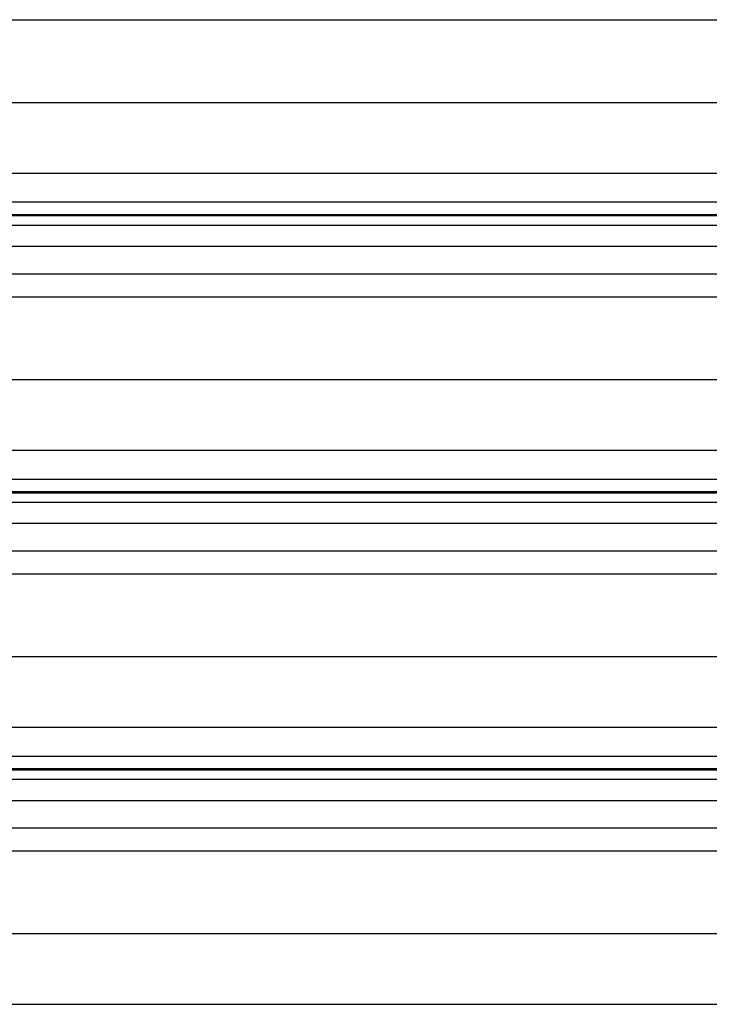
# Model space of a CAD drawing. Header units: inches. Extents: x 170 to 284, y 215 to 248.
# Tile 516 of 656: x 202.762 to 203.274, y 242.065 to 242.795. Entities that reach past the tile are written whole.
import ezdxf

# ---------------------------------------------------------------- set-up
doc = ezdxf.new("R2010")
doc.units = ezdxf.units.IN
doc.header["$LTSCALE"] = 0.25
doc.header["$MEASUREMENT"] = 0
doc.layers.add('LH FRONT OF HOOD', color=7, linetype='Continuous')

msp = doc.modelspace()

# ---------------------------------------------------------------- linework, layer by layer
at = {"layer": 'LH FRONT OF HOOD'}
for p, q in [((202.57687, 242.79542), (206.45609, 242.79542)), ((202.53049, 242.73403), (206.50248, 242.73403)), ((202.50032, 242.68164), (206.53264, 242.68164)), ((202.50032, 242.66027), (206.53264, 242.66027)), ((206.53264, 242.65078), (202.50032, 242.65078)), ((202.50032, 242.65014), (206.53264, 242.65014)), ((202.50032, 242.64312), (206.53264, 242.64312)), ((202.50032, 242.62744), (206.53264, 242.62744)), ((202.50032, 242.60705), (206.53264, 242.60705)), ((202.57687, 242.58998), (206.45609, 242.58998)), ((202.53049, 242.52858), (206.50248, 242.52858)), ((202.50032, 242.4762), (206.53264, 242.4762)), ((202.50032, 242.45482), (206.53264, 242.45482)), ((206.53264, 242.44533), (202.50032, 242.44533)), ((202.50032, 242.44469), (206.53264, 242.44469)), ((202.50032, 242.43768), (206.53264, 242.43768)), ((202.50032, 242.42199), (206.53264, 242.42199)), ((202.50032, 242.4016), (206.53264, 242.4016)), ((202.57687, 242.38453), (206.45609, 242.38453)), ((202.53049, 242.32314), (206.50248, 242.32314)), ((202.50032, 242.27075), (206.53264, 242.27075)), ((202.50032, 242.24937), (206.53264, 242.24937)), ((206.53264, 242.23989), (202.50032, 242.23989)), ((202.50032, 242.23925), (206.53264, 242.23925)), ((202.50032, 242.23223), (206.53264, 242.23223)), ((202.50032, 242.21654), (206.53264, 242.21654)), ((202.50032, 242.19616), (206.53264, 242.19616)), ((202.57687, 242.17908), (206.45609, 242.17908)), ((202.53049, 242.11769), (206.50248, 242.11769)), ((202.50032, 242.0653), (206.53264, 242.0653))]:
    msp.add_line(p, q, dxfattribs=at)

doc.saveas('drawing.dxf')
